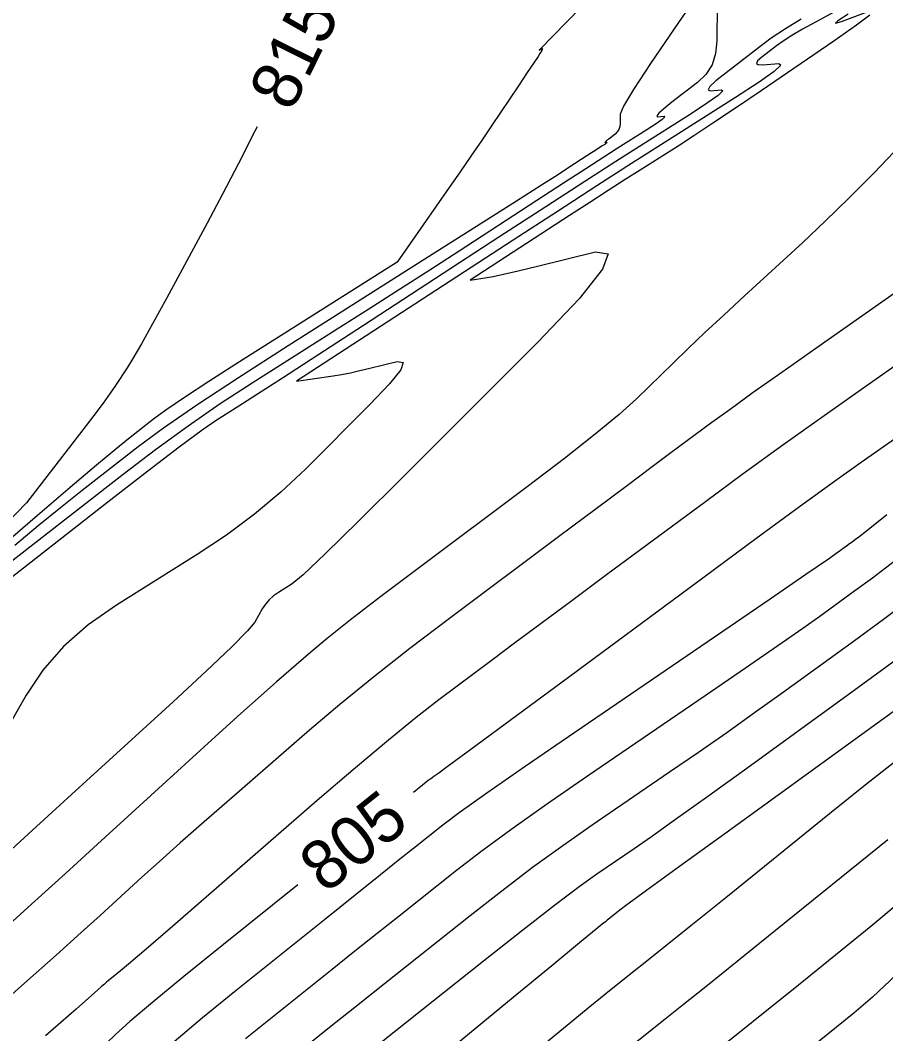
# Model space of a CAD drawing. Extents: x 2079879 to 2092887, y 778083 to 784051.
# Drawn here: x 2084164.7 to 2084213.8, y 780974.7 to 781032.2 of the extents above; entities that cross this region are included whole.
import ezdxf

# ---------------------------------------------------------------- set-up
doc = ezdxf.new("R2010")
doc.units = 0
doc.layers.add('DT_X_Contour_Major', color=7, linetype='Continuous')
doc.layers.add('DT_X_Contour_Minor', color=7, linetype='Continuous')

msp = doc.modelspace()

# ---------------------------------------------------------------- linework, layer by layer
at = {"layer": 'DT_X_Contour_Major'}
for points in [[(2084211.91, 781033.206), (2084209.797, 781032.059), (2084209.064, 781031.652), (2084208.451, 781031.292), (2084207.957, 781030.979), (2084207.583, 781030.714), (2084206.745, 781030.068), (2084206.513, 781029.86), (2084206.445, 781029.719), (2084206.543, 781029.647), (2084206.804, 781029.642), (2084207.722, 781029.721), (2084207.826, 781029.622), (2084207.451, 781029.266), (2084206.596, 781028.653), (2084205.261, 781027.783), (2084201.063, 781025.12), (2084199.355, 781024.032), (2084197.382, 781022.765), (2084195.144, 781021.318), (2084192.639, 781019.692), (2084180.332, 781011.684), (2084182.426, 781011.995), (2084182.892, 781012.071), (2084183.392, 781012.166), (2084183.926, 781012.281), (2084184.495, 781012.414), (2084186.058, 781012.794), (2084186.4, 781012.748), (2084186.255, 781012.326), (2084185.622, 781011.527), (2084184.501, 781010.352), (2084180.861, 781006.715), (2084179.452, 781005.387), (2084177.955, 781004.132), (2084176.369, 781002.95), (2084174.695, 781001.841), (2084170.113, 780998.979), (2084168.503, 780997.854), (2084167.111, 780996.625), (2084165.938, 780995.293), (2084164.981, 780993.857), (2084163.837, 780991.847)], [(2084178.105, 781026.12), (2084177.977, 781025.863), (2084177.048, 781024.033), (2084176.143, 781022.295), (2084175.264, 781020.65), (2084172.953, 781016.385), (2084172.164, 781014.939), (2084171.53, 781013.799), (2084171.05, 781012.965), (2084170.726, 781012.438), (2084170.069, 781011.439), (2084169.767, 781011.001), (2084169.356, 781010.434), (2084168.834, 781009.739), (2084168.203, 781008.916), (2084165, 781004.775), (2084162.075, 781001.78)], [(2084215.803, 781009.457), (2084212.395, 781007.066), (2084210.879, 781005.987), (2084208.886, 781004.544), (2084206.417, 781002.736), (2084203.472, 781000.564), (2084194.984, 780994.287), (2084192.186, 780992.218), (2084190.156, 780990.719), (2084188.897, 780989.792), (2084188.406, 780989.434), (2084188.124, 780989.242), (2084188.029, 780989.176), (2084187.955, 780989.125), (2084187.903, 780989.088), (2084187.871, 780989.064), (2084187.815, 780989.019), (2084187.486, 780988.756), (2084186.974, 780988.346)], [(2084215.089, 780993.564), (2084212.42, 780991.626), (2084204.651, 780985.999), (2084202.083, 780984.137), (2084200.205, 780982.773), (2084199.017, 780981.905), (2084198.52, 780981.533), (2084198.113, 780981.205), (2084197.977, 780981.095), (2084197.872, 780981.011), (2084197.798, 780980.951), (2084197.756, 780980.918), (2084197.685, 780980.862), (2084197.35, 780980.586), (2084196.398, 780979.803), (2084194.829, 780978.511), (2084192.642, 780976.711), (2084187.994, 780972.886)], [(2084180.416, 780983.097), (2084176.187, 780979.712), (2084173.942, 780977.903), (2084172.173, 780976.45), (2084170.878, 780975.354), (2084170.059, 780974.615), (2084168.508, 780973.12), (2084167.723, 780972.388), (2084166.531, 780971.313), (2084164.932, 780969.897), (2084162.926, 780968.137)]]:
    msp.add_lwpolyline(points, dxfattribs=at)
at = {"layer": 'DT_X_Contour_Minor'}
for points in [[(2084205.849, 781037.626), (2084201.769, 781031.681), (2084200.431, 781029.706), (2084199.474, 781028.24), (2084198.9, 781027.282), (2084198.708, 781026.833), (2084198.705, 781026.314), (2084198.687, 781026.13), (2084198.634, 781025.969), (2084198.547, 781025.829), (2084198.426, 781025.711), (2084198.057, 781025.427), (2084197.941, 781025.334), (2084197.867, 781025.269), (2084197.837, 781025.231), (2084197.851, 781025.22), (2084197.944, 781025.228), (2084197.955, 781025.218), (2084197.917, 781025.182), (2084197.83, 781025.119), (2084197.694, 781025.031), (2084197.266, 781024.76), (2084197.074, 781024.637), (2084196.817, 781024.471), (2084196.495, 781024.263), (2084196.108, 781024.012), (2084194.992, 781023.285), (2084194.243, 781022.805), (2084192.833, 781021.908), (2084190.762, 781020.594), (2084188.03, 781018.864), (2084179.863, 781013.695), (2084177.034, 781011.883), (2084174.672, 781010.322), (2084172.778, 781009.013), (2084171.351, 781007.956), (2084168.168, 781005.472), (2084166.947, 781004.506), (2084165.674, 781003.47), (2084164.347, 781002.364)], [(2084199.603, 781036.097), (2084194.111, 781030.461), (2084194.265, 781030.553), (2084194.289, 781030.562), (2084194.295, 781030.549), (2084194.284, 781030.515), (2084194.254, 781030.458), (2084194.152, 781030.28), (2084194.047, 781030.115), (2084193.809, 781029.754), (2084193.437, 781029.198), (2084192.932, 781028.446), (2084191.408, 781026.18), (2084190.829, 781025.323), (2084190.234, 781024.452), (2084189.625, 781023.567), (2084189, 781022.668), (2084186.048, 781018.437), (2084177.108, 781012.779), (2084175.365, 781011.666), (2084173.969, 781010.753), (2084172.918, 781010.039), (2084172.213, 781009.524), (2084170.794, 781008.417), (2084170.073, 781007.834), (2084168.974, 781006.914), (2084167.496, 781005.659), (2084165.64, 781004.067), (2084160.187, 780999.373)], [(2084204.212, 781033.051), (2084204.201, 781031.005), (2084204.129, 781030.281), (2084203.922, 781029.644), (2084203.58, 781029.094), (2084203.103, 781028.63), (2084201.649, 781027.511), (2084201.19, 781027.145), (2084200.901, 781026.886), (2084200.783, 781026.736), (2084200.835, 781026.694), (2084201.203, 781026.726), (2084201.245, 781026.686), (2084201.095, 781026.543), (2084200.752, 781026.297), (2084200.216, 781025.948), (2084198.532, 781024.88), (2084197.773, 781024.395), (2084196.759, 781023.742), (2084195.491, 781022.921), (2084193.969, 781021.932), (2084189.569, 781019.069), (2084187.899, 781017.986), (2084186.189, 781016.886), (2084184.438, 781015.767), (2084182.648, 781014.63), (2084177.82, 781011.574), (2084176.004, 781010.391), (2084174.177, 781009.132), (2084172.338, 781007.797), (2084170.489, 781006.387), (2084165.541, 781002.527), (2084163.822, 781001.178)], [(2084212.873, 781032.462), (2084212.119, 781031.882), (2084210.835, 781030.984), (2084206.703, 781028.164), (2084205.247, 781027.176), (2084203.976, 781026.323), (2084202.892, 781025.608), (2084201.994, 781025.029), (2084199.847, 781023.667), (2084198.991, 781023.122), (2084198.036, 781022.509), (2084196.981, 781021.828), (2084195.825, 781021.077), (2084190.2, 781017.417), (2084191.157, 781017.559), (2084191.49, 781017.623), (2084192.079, 781017.754), (2084192.923, 781017.953), (2084194.024, 781018.218), (2084197.301, 781019.016), (2084198.018, 781018.92), (2084197.713, 781018.035), (2084196.385, 781016.36), (2084194.035, 781013.895), (2084186.405, 781006.27), (2084183.864, 781003.745), (2084181.965, 781001.889), (2084180.708, 781000.702), (2084180.093, 781000.183), (2084179.307, 780999.692), (2084179.029, 780999.496), (2084178.784, 780999.275), (2084178.573, 780999.03), (2084178.396, 780998.76), (2084177.967, 780998.007), (2084177.556, 780997.513), (2084176.646, 780996.595), (2084175.236, 780995.255), (2084173.326, 780993.49), (2084167.566, 780988.221), (2084165.583, 780986.409), (2084163.952, 780984.926)], [(2084211.655, 781032.51), (2084211.059, 781032.136), (2084210.929, 781031.997), (2084211.267, 781032.094), (2084212.791, 781032.668)], [(2084208.984, 781032.221), (2084208.097, 781031.68), (2084207.289, 781031.143), (2084206.559, 781030.609), (2084204.718, 781029.191), (2084204.144, 781028.728), (2084203.803, 781028.403), (2084203.695, 781028.217), (2084203.82, 781028.168), (2084204.463, 781028.223), (2084204.536, 781028.154), (2084204.273, 781027.904), (2084203.674, 781027.475), (2084202.739, 781026.865), (2084199.797, 781025), (2084198.472, 781024.154), (2084196.702, 781023.014), (2084194.488, 781021.58), (2084191.829, 781019.852), (2084184.145, 781014.853), (2084181.555, 781013.168), (2084179.544, 781011.864), (2084178.115, 781010.94), (2084177.266, 781010.396), (2084175.777, 781009.454), (2084174.974, 781008.899), (2084173.681, 781007.942), (2084171.899, 781006.582), (2084169.626, 781004.819), (2084162.915, 780999.582)], [(2084214.616, 781025.072), (2084213.12, 781023.514), (2084211.698, 781022.076), (2084210.35, 781020.758), (2084209.075, 781019.561), (2084205.774, 781016.529), (2084204.592, 781015.439), (2084203.524, 781014.441), (2084202.569, 781013.537), (2084201.728, 781012.725), (2084199.634, 781010.684), (2084198.657, 781009.798), (2084197.297, 781008.669), (2084195.554, 781007.297), (2084193.427, 781005.683), (2084187.246, 781001.056), (2084185.126, 780999.458), (2084183.403, 780998.135), (2084182.077, 780997.088), (2084181.147, 780996.315), (2084179.196, 780994.621), (2084178.323, 780993.853), (2084177.168, 780992.817), (2084175.731, 780991.515), (2084174.011, 780989.946), (2084169.047, 780985.405), (2084167.226, 780983.745), (2084165.487, 780982.172), (2084163.828, 780980.685)], [(2084215.338, 781017.414), (2084209.812, 781013.537), (2084207.89, 781012.184), (2084206.267, 781011.033), (2084204.944, 781010.083), (2084203.919, 781009.335), (2084201.587, 781007.611), (2084200.532, 781006.828), (2084199.116, 781005.772), (2084197.338, 781004.445), (2084195.199, 781002.844), (2084189.014, 780998.214), (2084186.778, 780996.515), (2084184.708, 780994.892), (2084182.804, 780993.343), (2084181.067, 780991.87), (2084176.657, 780988.041), (2084175.098, 780986.682), (2084173.73, 780985.479), (2084172.552, 780984.43), (2084171.565, 780983.537), (2084169.187, 780981.361), (2084168.116, 780980.39), (2084166.686, 780979.111), (2084164.898, 780977.522), (2084162.752, 780975.623)], [(2084219.344, 781016.084), (2084212.721, 781011.436), (2084210.285, 781009.717), (2084207.944, 781008.044), (2084205.698, 781006.419), (2084203.548, 781004.84), (2084197.94, 781000.693), (2084195.958, 780999.226), (2084194.216, 780997.934), (2084192.716, 780996.818), (2084191.456, 780995.877), (2084188.419, 780993.603), (2084187.133, 780992.607), (2084185.554, 780991.321), (2084183.683, 780989.747), (2084181.518, 780987.885), (2084175.356, 780982.535), (2084173.309, 780980.76), (2084171.793, 780979.449), (2084170.807, 780978.601), (2084170.35, 780978.216), (2084169.839, 780977.807), (2084169.666, 780977.667), (2084169.531, 780977.556), (2084169.432, 780977.472), (2084169.37, 780977.417), (2084169.255, 780977.306), (2084168.875, 780976.971), (2084167.821, 780976.047), (2084166.093, 780974.536)], [(2084213.853, 781004.098), (2084212.695, 781003.173), (2084212.261, 781002.831), (2084212.069, 781002.695), (2084211.983, 781002.634), (2084211.87, 781002.552), (2084211.73, 781002.45), (2084211.564, 781002.327), (2084211.083, 781001.972), (2084210.535, 781001.589), (2084209.25, 781000.705), (2084207.229, 780999.321), (2084204.471, 780997.437), (2084196.136, 780991.746), (2084193.324, 780989.817), (2084191.137, 780988.298), (2084189.577, 780987.189), (2084188.643, 780986.49), (2084186.986, 780985.173), (2084186.204, 780984.55), (2084185.098, 780983.667), (2084183.669, 780982.524), (2084181.917, 780981.122), (2084176.815, 780977.038), (2084175, 780975.562), (2084173.384, 780974.2)], [(2084214.512, 781001.64), (2084213.026, 781000.514), (2084212.032, 780999.778), (2084210.038, 780998.334), (2084209.071, 780997.646), (2084207.665, 780996.667), (2084205.82, 780995.396), (2084203.536, 780993.833), (2084196.862, 780989.276), (2084194.52, 780987.659), (2084192.497, 780986.227), (2084190.796, 780984.979), (2084189.414, 780983.916), (2084186.158, 780981.327), (2084184.921, 780980.343), (2084183.654, 780979.333), (2084182.356, 780978.296), (2084181.027, 780977.233), (2084177.442, 780974.363)], [(2084215.53, 780999.558), (2084213.664, 780998.164), (2084212.014, 780996.954), (2084207.898, 780993.973), (2084206.342, 780992.854), (2084204.759, 780991.734), (2084203.151, 780990.612), (2084201.516, 780989.488), (2084197.123, 780986.488), (2084195.454, 780985.323), (2084193.741, 780984.077), (2084191.985, 780982.75), (2084190.186, 780981.342), (2084185.329, 780977.481), (2084183.639, 780976.136), (2084182.21, 780974.999), (2084181.043, 780974.068)], [(2084214.252, 780995.774), (2084211.996, 780994.129), (2084205.758, 780989.612), (2084203.613, 780988.062), (2084201.854, 780986.801), (2084200.482, 780985.828), (2084199.496, 780985.143), (2084197.384, 780983.7), (2084196.389, 780982.987), (2084194.986, 780981.927), (2084193.175, 780980.521), (2084190.958, 780978.769), (2084184.501, 780973.635)], [(2084214.276, 780990.068), (2084212.624, 780988.757), (2084210.598, 780987.131), (2084204.699, 780982.373), (2084202.716, 780980.774), (2084201.19, 780979.545), (2084200.121, 780978.685), (2084199.509, 780978.196), (2084198.487, 780977.383), (2084197.899, 780976.909), (2084196.901, 780976.094), (2084195.494, 780974.94), (2084193.678, 780973.446)], [(2084213.911, 780985.659), (2084207.529, 780980.511), (2084205.342, 780978.748), (2084203.569, 780977.321), (2084202.209, 780976.23), (2084201.262, 780975.474), (2084199.288, 780973.905)], [(2084214.553, 780982.073), (2084212.945, 780980.736), (2084208.525, 780977.17), (2084206.937, 780975.891), (2084205.489, 780974.728), (2084204.182, 780973.682)], [(2084214.369, 780978), (2084213.038, 780976.731), (2084211.98, 780975.813), (2084209.52, 780973.829)]]:
    msp.add_lwpolyline(points, dxfattribs=at)

# ---------------------------------------------------------------- texts
at = {"layer": 'DT_X_Contour_Major'}
for s, rotation, p in [('815', 63.52548, (2084180.044, 781026.904)), ('805', 38.67655, (2084181.98, 780982.555))]:
    msp.add_text(s, height=2.8, rotation=rotation, dxfattribs=at).set_placement(p)

doc.saveas('drawing.dxf')
